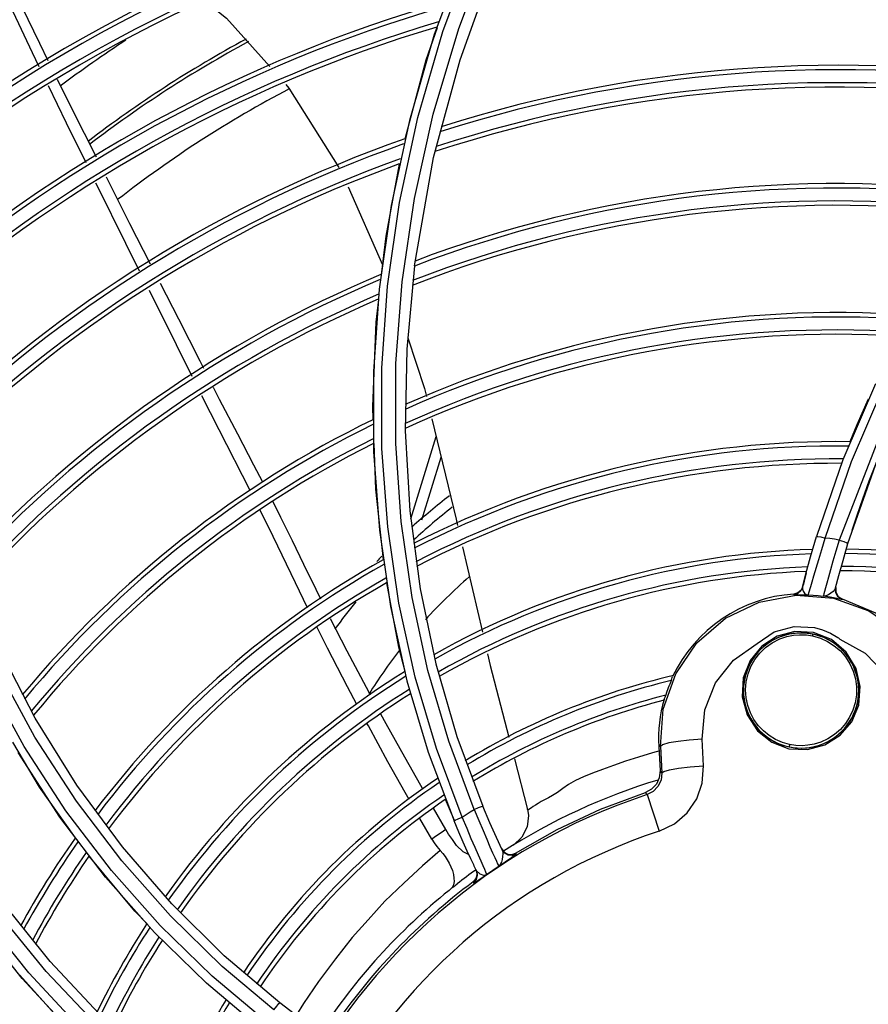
# Model space of a CAD drawing. Extents: x 40.7 to 137.4, y -250.8 to -221.5.
# Tile 310 of 320: x 123.0208 to 123.1172, y -232.9776 to -232.8658. Entities that reach past the tile are written whole.
import ezdxf

# ---------------------------------------------------------------- set-up
doc = ezdxf.new("R2010")
doc.units = 0
doc.header["$MEASUREMENT"] = 0
doc.layers.get('0').update_dxf_attribs({"linetype": 'CONTINUOUS'})

msp = doc.modelspace()

# ---------------------------------------------------------------- linework, layer by layer
at = {"color": 155}
for p, q in [((123.0706870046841, -232.8667824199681), (123.0743818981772, -232.857008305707)), ((123.0715344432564, -232.8576463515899), (123.0679088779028, -232.8674665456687)), ((123.0688925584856, -232.8671156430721), (123.0725361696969, -232.8572932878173)), ((123.0708338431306, -232.8703296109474), (123.0747807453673, -232.8593846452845)), ((123.0677868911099, -232.8764929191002), (123.0706870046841, -232.8667824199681)), ((123.0679088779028, -232.8674665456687), (123.0650714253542, -232.8772232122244)), ((123.0678344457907, -232.8814100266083), (123.0708338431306, -232.8703296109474)), ((123.0650714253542, -232.8772232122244), (123.0629938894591, -232.8868725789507)), ((123.0656520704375, -232.8860938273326), (123.0677868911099, -232.8764929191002)), ((123.0656438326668, -232.8937314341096), (123.0678344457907, -232.8814100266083)), ((123.0581278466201, -232.8847450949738), (123.0620400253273, -232.8935989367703)), ((123.0642510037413, -232.8955507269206), (123.0656520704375, -232.8860938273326)), ((123.0629938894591, -232.8868725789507), (123.0616456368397, -232.8963800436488)), ((123.0625966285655, -232.8960303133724), (123.0639526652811, -232.8865230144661)), ((123.0656431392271, -232.8937313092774), (123.0647730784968, -232.9031951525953)), ((123.0616456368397, -232.8963800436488), (123.0609961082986, -232.9057133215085)), ((123.0619420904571, -232.9053624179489), (123.0625966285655, -232.8960303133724)), ((123.0386086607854, -232.9026877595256), (123.0355399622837, -232.8965379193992)), ((123.0404114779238, -232.906296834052), (123.0386086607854, -232.9026877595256)), ((123.0609961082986, -232.9057133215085), (123.0610147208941, -232.9148442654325)), ((123.11803057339, -232.9071153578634), (123.1143149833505, -232.9157404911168)), ((123.1152987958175, -232.9159358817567), (123.1190065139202, -232.9073176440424)), ((123.0434595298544, -232.9123447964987), (123.0415031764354, -232.9084737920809)), ((123.1204006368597, -232.9080808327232), (123.1139102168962, -232.9248665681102)), ((123.0469946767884, -232.9192303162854), (123.0434595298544, -232.9123447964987)), ((123.0652484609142, -232.9224582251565), (123.0681105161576, -232.9131199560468)), ((123.0610147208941, -232.9148442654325), (123.0616717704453, -232.9237516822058)), ((123.0664899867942, -232.9225735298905), (123.0686736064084, -232.9154488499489)), ((123.1143149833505, -232.9157404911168), (123.1113244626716, -232.9244568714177)), ((123.1123168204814, -232.9246469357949), (123.1152987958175, -232.9159358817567)), ((123.1149029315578, -232.9252759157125), (123.1182633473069, -232.9157073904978)), ((123.0651278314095, -232.9215482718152), (123.0663003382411, -232.9303929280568)), ((123.0616717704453, -232.9237516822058), (123.062940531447, -232.9324233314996)), ((123.1106577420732, -232.9267557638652), (123.1113244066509, -232.924456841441)), ((123.1119245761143, -232.9259304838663), (123.1123165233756, -232.9246494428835)), ((123.1143367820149, -232.9272030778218), (123.1149029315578, -232.9252759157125)), ((123.0711176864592, -232.9256538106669), (123.0733862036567, -232.9353316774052)), ((123.1101311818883, -232.9287055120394), (123.1106577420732, -232.9267557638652)), ((123.1138719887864, -232.9288856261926), (123.1143367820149, -232.9272030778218)), ((123.1097422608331, -232.9302374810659), (123.1101311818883, -232.9287055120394)), ((123.1101672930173, -232.9285717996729), (123.1099221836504, -232.9295178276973)), ((123.1099221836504, -232.9295178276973), (123.1097968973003, -232.930022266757)), ((123.1135028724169, -232.9302979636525), (123.1138719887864, -232.9288856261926)), ((123.0663003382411, -232.9303929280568), (123.0680905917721, -232.9389328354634)), ((123.1087661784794, -232.9310004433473), (123.1087501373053, -232.9310707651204)), ((123.1092076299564, -232.9308748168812), (123.1087661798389, -232.9310004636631)), ((123.1095418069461, -232.9306504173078), (123.1097422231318, -232.9302377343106)), ((123.1103865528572, -232.9311060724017), (123.1104067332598, -232.9310326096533)), ((123.1104067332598, -232.9310326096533), (123.1104611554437, -232.9308482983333)), ((123.1138034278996, -232.9312837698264), (123.1142880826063, -232.9315678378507)), ((123.1142880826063, -232.9315678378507), (123.1142728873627, -232.9316271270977)), ((123.062940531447, -232.9324233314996), (123.0647950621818, -232.9408363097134)), ((123.1087773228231, -232.9346702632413), (123.111102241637, -232.9347885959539)), ((123.1130201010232, -232.9361701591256), (123.1109777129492, -232.9353722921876)), ((123.111102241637, -232.9347885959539), (123.1120257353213, -232.935051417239)), ((123.111391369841, -232.9356630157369), (123.1109399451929, -232.9355500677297)), ((123.1147009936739, -232.9375844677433), (123.1130201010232, -232.9361701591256)), ((123.0225774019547, -232.9451057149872), (123.0183457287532, -232.9369873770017)), ((123.1158291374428, -232.9394424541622), (123.1147009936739, -232.9375844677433)), ((123.0680905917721, -232.9389328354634), (123.0704678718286, -232.9471594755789)), ((123.1163041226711, -232.9415129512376), (123.1158291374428, -232.9394424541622)), ((123.0647950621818, -232.9408363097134), (123.0672069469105, -232.9489592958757)), ((123.11611810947, -232.9436008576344), (123.1163041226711, -232.9415129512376)), ((123.1153228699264, -232.9454931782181), (123.11611810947, -232.9436008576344)), ((123.0704678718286, -232.9471594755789), (123.0734112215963, -232.9550741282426)), ((123.0968789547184, -232.9475811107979), (123.0956002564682, -232.9477288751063)), ((123.0983418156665, -232.9474711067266), (123.0968789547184, -232.9475811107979)), ((123.0985077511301, -232.9505126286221), (123.0983418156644, -232.9474711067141)), ((123.0672069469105, -232.9489592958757), (123.0701471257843, -232.9567626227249)), ((123.0935878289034, -232.9482995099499), (123.093408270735, -232.9483089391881)), ((123.093408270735, -232.9483089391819), (123.0935542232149, -232.9510882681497)), ((123.0935878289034, -232.9482995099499), (123.0937524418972, -232.9513167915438)), ((123.0770190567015, -232.9496944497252), (123.0785132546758, -232.9554516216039)), ((123.0937524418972, -232.9513167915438), (123.0935542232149, -232.9510882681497)), ((123.0702153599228, -232.9567333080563), (123.0691783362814, -232.9543177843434)), ((123.0920896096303, -232.953778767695), (123.0918827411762, -232.9535343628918)), ((123.0920896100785, -232.9537787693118), (123.0934527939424, -232.9579272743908)), ((123.069221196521, -232.957729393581), (123.0678328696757, -232.9553126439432)), ((123.0785132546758, -232.9554516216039), (123.0785118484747, -232.9554465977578)), ((123.0676398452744, -232.958853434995), (123.0662666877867, -232.9564774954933)), ((123.0380883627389, -232.9661841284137), (123.0324950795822, -232.9597196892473)), ((123.0755754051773, -232.9599482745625), (123.075855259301, -232.9603142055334)), ((123.075855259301, -232.9603142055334), (123.0762574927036, -232.9605324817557)), ((123.0762574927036, -232.9605324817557), (123.0767136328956, -232.9605680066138)), ((123.0767136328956, -232.9605680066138), (123.0771470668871, -232.960413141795)), ((123.0771470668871, -232.960413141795), (123.0771967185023, -232.9605175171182)), ((123.0727102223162, -232.9624450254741), (123.0724119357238, -232.9618243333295)), ((123.0726542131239, -232.9623292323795), (123.0727636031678, -232.9628199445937)), ((123.0734501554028, -232.9618649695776), (123.0732149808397, -232.9613287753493)), ((123.0361076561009, -232.9694209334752), (123.0305508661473, -232.9631378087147)), ((123.0726439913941, -232.9633063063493), (123.072319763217, -232.9636899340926)), ((123.0727636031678, -232.9628199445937), (123.0726439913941, -232.9633063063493)), ((123.0727099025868, -232.9624451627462), (123.0730741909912, -232.9627851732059)), ((123.072319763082, -232.9636899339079), (123.0723761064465, -232.963805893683)), ((123.0440546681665, -232.9720833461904), (123.0380883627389, -232.9661841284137)), ((123.0210993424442, -232.9746616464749), (123.0150408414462, -232.9670485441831)), ((123.0420125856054, -232.975176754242), (123.0361076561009, -232.9694209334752)), ((123.0503529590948, -232.977408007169), (123.0440546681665, -232.9720833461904)), ((123.030358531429, -232.9792562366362), (123.0242669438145, -232.9727263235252)), ((123.0275969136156, -232.9816742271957), (123.0210993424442, -232.9746616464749)), ((123.0482282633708, -232.9803954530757), (123.0420125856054, -232.975176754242))]:
    msp.add_line(p, q, dxfattribs=at)
for points in [[(123.024051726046, -232.8704349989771), (123.0230822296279, -232.8684773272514), (123.0197628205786, -232.8615868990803)], [(123.0230355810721, -232.8711202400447), (123.0222781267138, -232.8695544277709), (123.0188196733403, -232.8621899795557)], [(123.0421094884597, -232.8638662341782), (123.0442978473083, -232.8655852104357), (123.0492050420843, -232.8710889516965)], [(123.0639526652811, -232.8865230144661), (123.0660407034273, -232.8768744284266), (123.0688925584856, -232.8671156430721)], [(123.0645968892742, -232.8793193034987), (123.0670008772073, -232.8703215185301), (123.0682785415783, -232.8666441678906)], [(123.0423070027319, -232.9930021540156), (123.0351607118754, -232.9873108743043), (123.028289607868, -232.9809506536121), (123.021838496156, -232.9740131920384), (123.0157656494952, -232.9664098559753), (123.0101656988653, -232.9581959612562), (123.0050911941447, -232.9493900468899), (123.0005895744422, -232.9400062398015), (122.9967035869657, -232.9300452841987), (122.9934845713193, -232.9195193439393), (122.9909897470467, -232.9084584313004), (122.9892751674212, -232.8968968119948), (122.988395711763, -232.8848734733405), (122.9884088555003, -232.8724359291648)], [(123.0488415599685, -232.9795607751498), (123.0426797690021, -232.9743951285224), (123.0367827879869, -232.968656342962), (123.0312289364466, -232.9623846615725), (123.0260642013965, -232.9555990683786), (123.02131497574, -232.9482946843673), (123.0170101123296, -232.9404610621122), (123.0131949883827, -232.9321109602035), (123.0099115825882, -232.9232502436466), (123.0072055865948, -232.9138902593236), (123.0051254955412, -232.904049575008), (123.0037206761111, -232.8937505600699), (123.0030413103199, -232.8830209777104), (123.0031375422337, -232.8718974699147)], [(123.0295199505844, -232.8813967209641), (123.026806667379, -232.8759979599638), (123.025106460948, -232.8725647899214)], [(123.0283493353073, -232.8820342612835), (123.0261270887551, -232.8775110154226), (123.0240777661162, -232.8732746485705)], [(123.0510224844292, -232.8731273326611), (123.051386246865, -232.8735353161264), (123.0570495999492, -232.8825731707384)], [(123.061919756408, -232.8947381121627), (123.0624211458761, -232.890346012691), (123.0639729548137, -232.8821666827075)], [(123.0356807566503, -232.893547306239), (123.0333367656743, -232.8889439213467), (123.0306609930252, -232.8836602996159)], [(123.0344348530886, -232.8943205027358), (123.0328796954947, -232.8912000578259), (123.0296448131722, -232.8846711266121), (123.0294738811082, -232.884323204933)], [(123.0417178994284, -232.9053843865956), (123.0412960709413, -232.9045609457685), (123.0388678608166, -232.899795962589), (123.0367980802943, -232.8957393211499)], [(123.0724401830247, -232.9554492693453), (123.0695467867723, -232.9477199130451), (123.0671843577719, -232.9396927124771), (123.0653746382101, -232.9313751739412), (123.0641450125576, -232.9227753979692), (123.0635272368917, -232.9139147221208), (123.0635528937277, -232.9048318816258), (123.0642510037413, -232.8955507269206)], [(123.0609749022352, -232.9111965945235), (123.0609238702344, -232.9097187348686), (123.0613039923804, -232.9001321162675), (123.0615999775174, -232.8975393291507)], [(123.0648975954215, -232.9019141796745), (123.0667853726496, -232.9076392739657), (123.0670131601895, -232.9085813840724)], [(123.0647730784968, -232.9031951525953), (123.0646101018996, -232.9124702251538), (123.0651278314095, -232.9215482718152)], [(123.0710911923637, -232.9563388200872), (123.0681463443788, -232.9485449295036), (123.0657354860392, -232.9404390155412), (123.063882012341, -232.9320437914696), (123.0626137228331, -232.9233836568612), (123.0619579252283, -232.9144855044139), (123.0619420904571, -232.9053624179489)], [(123.0484384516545, -232.9183085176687), (123.0474206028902, -232.9163623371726), (123.0455702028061, -232.9128451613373), (123.0435242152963, -232.908910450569), (123.0428197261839, -232.9075352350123)], [(123.1172120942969, -232.9088676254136), (123.1159225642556, -232.9117842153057), (123.115131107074, -232.9137000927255)], [(123.0676213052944, -232.9110966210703), (123.0703771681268, -232.9224946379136), (123.070543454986, -232.9232040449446)], [(123.0621239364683, -232.9271110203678), (123.0612470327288, -232.9190773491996), (123.0610688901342, -232.913918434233)], [(123.1153801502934, -232.9237403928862), (123.1159344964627, -232.9220441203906), (123.1165728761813, -232.9201917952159), (123.1173207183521, -232.9181393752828), (123.1180522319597, -232.9162488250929)], [(123.0550238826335, -232.9315864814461), (123.0544854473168, -232.9304967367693), (123.0530999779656, -232.9276282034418), (123.0518063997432, -232.9249563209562), (123.0504913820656, -232.9222975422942), (123.0495882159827, -232.9205307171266)], [(123.0535012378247, -232.9325502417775), (123.0521406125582, -232.9297189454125), (123.0506426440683, -232.9265759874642), (123.0491283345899, -232.9234574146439), (123.0481041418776, -232.9214190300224)], [(123.1113244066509, -232.924456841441), (123.1114622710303, -232.9244469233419), (123.1118286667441, -232.9245175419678), (123.1123166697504, -232.9246490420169)], [(123.1139102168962, -232.9248665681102), (123.1133808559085, -232.9247812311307), (123.1128496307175, -232.924708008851), (123.1123168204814, -232.9246469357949)], [(123.1139099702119, -232.9248696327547), (123.1135264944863, -232.9261317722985), (123.1131962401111, -232.9272545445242), (123.1129142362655, -232.9282385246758), (123.1126781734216, -232.9290780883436)], [(123.1139101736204, -232.9248689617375), (123.1144427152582, -232.9250452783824), (123.1147895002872, -232.925189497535), (123.11490300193, -232.9252759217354)], [(123.1110413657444, -232.9289166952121), (123.1115845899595, -232.9270692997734), (123.1119245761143, -232.9259304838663)], [(123.0646095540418, -232.9398128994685), (123.063876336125, -232.9370243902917), (123.0625247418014, -232.9297186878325)], [(123.1104611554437, -232.9308482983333), (123.1106728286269, -232.9301512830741), (123.1108355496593, -232.9296107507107), (123.1110413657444, -232.9289166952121)], [(123.1126781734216, -232.9290780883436), (123.1124878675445, -232.9297635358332), (123.1123412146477, -232.9302973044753), (123.1122323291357, -232.93069925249), (123.1121557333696, -232.9309890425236), (123.1121088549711, -232.9311752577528), (123.1120925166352, -232.9312505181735)], [(123.0496908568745, -232.9782103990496), (123.043816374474, -232.9732814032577), (123.0379300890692, -232.9675580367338), (123.0324032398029, -232.9613122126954), (123.0272588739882, -232.9545371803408), (123.0225341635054, -232.9472387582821), (123.0182631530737, -232.9394153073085), (123.0144865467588, -232.9310720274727)], [(123.1087501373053, -232.9310707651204), (123.1091913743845, -232.9309446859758), (123.1095418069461, -232.9306504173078)], [(123.1087501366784, -232.9310707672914), (123.1088014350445, -232.9310787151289), (123.1089775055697, -232.9310805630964), (123.1093048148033, -232.9310791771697), (123.1097869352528, -232.9310833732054), (123.1103865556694, -232.9311059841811)], [(123.1097594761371, -232.930167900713), (123.1095585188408, -232.9305807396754), (123.1092076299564, -232.9308748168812)], [(123.1097421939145, -232.9302377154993), (123.1097327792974, -232.9304517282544), (123.1098063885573, -232.9306779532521), (123.1099519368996, -232.93088750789)], [(123.1099519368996, -232.93088750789), (123.110150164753, -232.9310397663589), (123.1103865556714, -232.9311059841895)], [(123.1135028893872, -232.930297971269), (123.1134033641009, -232.9304986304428), (123.11322001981, -232.930700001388), (123.1129728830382, -232.9309037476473), (123.1126874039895, -232.9310920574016), (123.112389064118, -232.9312201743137), (123.1120925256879, -232.9312504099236)], [(123.1142728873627, -232.9316271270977), (123.1138000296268, -232.9313547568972), (123.1135103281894, -232.9308673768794), (123.1135028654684, -232.9302979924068)], [(123.1135178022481, -232.9302393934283), (123.1135231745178, -232.9307995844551), (123.1138034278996, -232.9312837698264)], [(123.097738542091, -232.9365272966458), (123.1009776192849, -232.9337556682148), (123.1048191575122, -232.9319203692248), (123.1089989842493, -232.9311426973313), (123.1132401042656, -232.9314728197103), (123.1172550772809, -232.9328908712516), (123.120771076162, -232.9353050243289)], [(123.1103865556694, -232.9311059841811), (123.1109567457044, -232.9311342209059), (123.1115256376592, -232.9311823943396), (123.1120925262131, -232.9312504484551)], [(123.1142725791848, -232.9316270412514), (123.1141153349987, -232.9316031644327), (123.113637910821, -232.9315020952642), (123.1128631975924, -232.9313576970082), (123.1120925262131, -232.9312504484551)], [(123.1239257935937, -232.9388445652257), (123.1213602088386, -232.9356328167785), (123.118079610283, -232.9331558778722), (123.1142923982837, -232.9315690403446)], [(123.0606699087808, -232.9424818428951), (123.0601912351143, -232.9416008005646), (123.0580068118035, -232.9374800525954), (123.0561263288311, -232.9338150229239)], [(123.0591234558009, -232.9435410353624), (123.0580593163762, -232.9415401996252), (123.0557805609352, -232.9371415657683), (123.054608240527, -232.9347920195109)], [(123.1109777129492, -232.9353722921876), (123.1088755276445, -232.9352623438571), (123.1068571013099, -232.9357995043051), (123.1051035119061, -232.9369256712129), (123.1037768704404, -232.9385351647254), (123.1029951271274, -232.9405209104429), (123.102876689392, -232.9426835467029), (123.1034321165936, -232.9447321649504), (123.1046144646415, -232.9465255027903), (123.106254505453, -232.947829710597), (123.1081762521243, -232.9485589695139)], [(123.1109399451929, -232.9355500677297), (123.110481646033, -232.9354694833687), (123.1100188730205, -232.9354216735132), (123.1095539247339, -232.9354068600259), (123.1090891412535, -232.9354251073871), (123.1086268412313, -232.9354763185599), (123.1081692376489, -232.935560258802), (123.1077187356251, -232.9356765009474), (123.1072776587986, -232.9358244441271), (123.1068481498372, -232.9360033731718), (123.1064322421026, -232.9362124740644), (123.1060319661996, -232.9364507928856), (123.1056493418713, -232.936717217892), (123.1052863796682, -232.9370104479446), (123.104944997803, -232.9373290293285), (123.1046269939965, -232.9376713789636), (123.1043340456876, -232.9380357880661), (123.1040676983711, -232.9384204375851), (123.1038293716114, -232.9388233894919), (123.1036203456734, -232.9392425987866), (123.1034417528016, -232.9396759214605), (123.1032945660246, -232.9401211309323)], [(123.1045832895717, -232.9366011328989), (123.1065249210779, -232.93529726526), (123.1087773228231, -232.9346702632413)], [(123.1120257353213, -232.935051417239), (123.1129045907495, -232.9354311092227), (123.1137355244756, -232.9359274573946)], [(123.0935878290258, -232.9482995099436), (123.0939152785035, -232.9440556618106), (123.0953301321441, -232.9400413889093), (123.097738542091, -232.9365272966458)], [(123.0983418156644, -232.9474711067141), (123.0986465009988, -232.944142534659), (123.0998708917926, -232.9410812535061), (123.1018996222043, -232.9385062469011), (123.1045832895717, -232.9366011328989)], [(123.1082684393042, -232.9480865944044), (123.107449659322, -232.9478541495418), (123.1066732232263, -232.9475153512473), (123.1059497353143, -232.9470758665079), (123.1052926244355, -232.9465442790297), (123.1047117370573, -232.9459285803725), (123.1042161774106, -232.9452367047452), (123.1038130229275, -232.9444724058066), (123.1035141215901, -232.9436459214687), (123.1033318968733, -232.942777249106), (123.1032735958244, -232.9418742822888), (123.1033462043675, -232.9409655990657), (123.1035491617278, -232.9400768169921), (123.1038756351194, -232.9392320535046), (123.1043178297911, -232.9384457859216), (123.1048724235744, -232.9377254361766), (123.1055442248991, -232.9370762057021), (123.1063082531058, -232.9365312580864), (123.1071511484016, -232.9361029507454), (123.1079488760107, -232.9358313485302), (123.1087067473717, -232.9356779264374), (123.1094123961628, -232.9356197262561), (123.1101793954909, -232.9356465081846), (123.1108881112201, -232.9357556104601)], [(123.1108881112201, -232.9357556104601), (123.1117614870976, -232.9360084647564), (123.1125870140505, -232.9363830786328), (123.1133508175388, -232.9368726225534), (123.1140353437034, -232.9374656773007), (123.1146246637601, -232.938146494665), (123.1151140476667, -232.9389100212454), (123.1154908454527, -232.9397414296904), (123.1157441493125, -232.9406211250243), (123.1158672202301, -232.9415260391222), (123.1158585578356, -232.9424349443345), (123.1157168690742, -232.943343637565), (123.1154533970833, -232.9441990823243), (123.115081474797, -232.9449906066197), (123.1146067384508, -232.9457188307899), (123.1140399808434, -232.9463711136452), (123.113368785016, -232.946955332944), (123.1126303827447, -232.9474345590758), (123.1118242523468, -232.9478094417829), (123.1110685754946, -232.9480446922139), (123.110352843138, -232.9481758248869), (123.1096925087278, -232.9482227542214), (123.1089597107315, -232.9481935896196), (123.1082684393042, -232.9480865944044)], [(123.1108880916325, -232.9357557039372), (123.1109026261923, -232.9356903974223), (123.1109164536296, -232.9356314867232), (123.1109279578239, -232.9355860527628), (123.1109357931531, -232.9355591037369), (123.110939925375, -232.9355501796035)], [(123.1156986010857, -232.9396335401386), (123.1155171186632, -232.9392016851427), (123.1153052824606, -232.9387840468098), (123.1150642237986, -232.9383827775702), (123.1147952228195, -232.9379999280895), (123.1144997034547, -232.937637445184), (123.1141792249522, -232.9372971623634), (123.1138354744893, -232.9369807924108), (123.1134702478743, -232.9366899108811), (123.1130854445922, -232.9364259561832), (123.1126830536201, -232.9361902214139), (123.1122651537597, -232.9359838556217), (123.1118338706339, -232.9358078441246), (123.111391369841, -232.9356630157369)], [(123.1137355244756, -232.9359274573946), (123.1138197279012, -232.9359864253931), (123.1139028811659, -232.9360463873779), (123.1139849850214, -232.9361073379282)], [(123.1139849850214, -232.9361073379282), (123.1168404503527, -232.9377110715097), (123.1191350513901, -232.9400608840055), (123.1206794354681, -232.9429872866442), (123.121330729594, -232.9462638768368)], [(123.0739612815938, -232.9377850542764), (123.0742704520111, -232.9391040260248), (123.0763872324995, -232.9472600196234)], [(123.1082198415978, -232.9483537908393), (123.1086781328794, -232.9484341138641), (123.1091408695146, -232.9484816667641), (123.1096057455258, -232.9484962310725), (123.1100704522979, -232.9484777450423), (123.1105326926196, -232.9484263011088), (123.1109901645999, -232.9483421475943), (123.1114405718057, -232.9482256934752), (123.1118817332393, -232.9480774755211), (123.1123114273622, -232.9478981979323), (123.1127274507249, -232.9476887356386), (123.1131277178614, -232.9474500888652), (123.1135102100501, -232.9471833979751), (123.1138729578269, -232.9468899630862), (123.1142140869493, -232.9465712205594), (123.1145318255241, -232.9462287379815), (123.1148245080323, -232.9458642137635), (123.1150905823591, -232.9454794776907), (123.1153286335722, -232.9450764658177), (123.1155373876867, -232.9446572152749), (123.1157157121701, -232.9442238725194), (123.1158626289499, -232.9437786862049), (123.1159773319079, -232.943323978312), (123.116059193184, -232.9428621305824), (123.1161077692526, -232.9423955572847), (123.1161228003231, -232.9419266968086), (123.1161042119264, -232.9414580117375), (123.1160521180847, -232.9409919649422), (123.1159668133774, -232.9405309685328), (123.1158487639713, -232.9400773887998), (123.1156986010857, -232.9396335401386)], [(123.0948198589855, -232.9408283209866), (123.0948932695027, -232.940627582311), (123.0949482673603, -232.9404734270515), (123.0949839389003, -232.9403644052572)], [(123.1032945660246, -232.9401211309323), (123.1031795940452, -232.940575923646), (123.1030974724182, -232.9410379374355), (123.1030486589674, -232.9415047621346), (123.1030334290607, -232.9419739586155), (123.1030518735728, -232.9424430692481), (123.1031038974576, -232.9429096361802), (123.1031892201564, -232.9433712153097), (123.1033073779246, -232.943825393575), (123.103457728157, -232.944269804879), (123.1036394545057, -232.9447021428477), (123.1038515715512, -232.9451201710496), (123.1040929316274, -232.9455217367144), (123.1043622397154, -232.9459047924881), (123.1046580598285, -232.9462673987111), (123.1049788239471, -232.9466077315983), (123.1053228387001, -232.9469240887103), (123.1056883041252, -232.9472149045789), (123.1060733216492, -232.947478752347), (123.1064759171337, -232.9477143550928), (123.1068940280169, -232.947920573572), (123.1073255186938, -232.948096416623), (123.1077682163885, -232.9482410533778), (123.1082198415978, -232.9483537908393)], [(123.0428972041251, -232.9914595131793), (123.0362338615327, -232.9861321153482), (123.0298563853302, -232.9802692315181), (123.0238122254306, -232.9738630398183), (123.0181432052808, -232.9669320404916), (123.012880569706, -232.9594847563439), (123.0080577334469, -232.9515242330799), (123.0037123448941, -232.9430565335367)], [(123.0940058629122, -232.9429657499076), (123.0940536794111, -232.9428510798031), (123.094115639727, -232.942693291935), (123.0941935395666, -232.9424913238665)], [(123.0324950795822, -232.9597196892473), (123.027314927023, -232.9526974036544), (123.0225774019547, -232.9451057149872)], [(123.0666064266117, -232.953170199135), (123.0663684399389, -232.9527544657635), (123.0645458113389, -232.9495323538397), (123.0624482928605, -232.9457551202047), (123.061850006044, -232.9446539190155)], [(123.1081762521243, -232.9485589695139), (123.1102930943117, -232.9486685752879), (123.1122836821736, -232.9481400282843), (123.1140218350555, -232.9470349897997), (123.1153228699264, -232.9454931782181)], [(123.0650358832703, -232.9543234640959), (123.0645894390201, -232.9535420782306), (123.0626357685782, -232.9500472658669), (123.0604183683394, -232.9459757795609), (123.0602915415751, -232.9457373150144)], [(123.0271461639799, -232.9586811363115), (123.0230713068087, -232.9529326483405), (123.0200115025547, -232.9478244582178)], [(123.0956002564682, -232.9477288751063), (123.094552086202, -232.9479082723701), (123.0938483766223, -232.9481050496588), (123.0935878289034, -232.9482995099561)], [(123.0935439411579, -232.9488101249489), (123.0926873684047, -232.9490419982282), (123.0910907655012, -232.949510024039), (123.0896143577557, -232.9499860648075), (123.0882588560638, -232.9504548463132), (123.0870168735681, -232.9509075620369), (123.0858814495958, -232.9513362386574), (123.0848482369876, -232.951749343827), (123.0839334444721, -232.9521708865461), (123.083164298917, -232.9526221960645), (123.082522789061, -232.9530941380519), (123.0819104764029, -232.9535278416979), (123.0813487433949, -232.9538853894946), (123.0808670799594, -232.9541463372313), (123.0804274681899, -232.9543604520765), (123.0800366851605, -232.9545707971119), (123.0796950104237, -232.9547716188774), (123.0794004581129, -232.9549575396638), (123.0791506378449, -232.9551237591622), (123.078943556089, -232.9552645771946), (123.0786527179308, -232.9554648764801)], [(123.1082684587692, -232.9480865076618), (123.1082543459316, -232.9481533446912), (123.1082409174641, -232.9482201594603), (123.1082303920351, -232.9482759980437), (123.1082233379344, -232.9483173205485), (123.1082197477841, -232.9483437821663), (123.1082198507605, -232.9483537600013)], [(123.0305508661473, -232.9631378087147), (123.0253775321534, -232.9563343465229), (123.0206200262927, -232.9490121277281)], [(123.093554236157, -232.9510882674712), (123.093466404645, -232.9518774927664), (123.0931317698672, -232.9525942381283), (123.0925856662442, -232.9531662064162), (123.0918827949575, -232.9535343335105)], [(123.0934527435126, -232.9579272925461), (123.0952001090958, -232.957083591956), (123.0966398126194, -232.9558421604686), (123.0977142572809, -232.9542725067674), (123.09835090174, -232.9524851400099), (123.0985077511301, -232.9505126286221)], [(123.0937524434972, -232.9513168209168), (123.0939956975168, -232.9511368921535), (123.0946428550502, -232.9509555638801), (123.0956639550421, -232.9507797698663), (123.0969921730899, -232.9506261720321), (123.0985077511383, -232.950512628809)], [(123.0937524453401, -232.9513167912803), (123.0936640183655, -232.9521336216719), (123.0933182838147, -232.9528645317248), (123.0927662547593, -232.9534306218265), (123.0920896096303, -232.953778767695)], [(123.0771416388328, -232.9604165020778), (123.0818741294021, -232.9577372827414), (123.0867961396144, -232.9554396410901), (123.0918827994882, -232.9535343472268)], [(123.0710911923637, -232.9563388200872), (123.0715386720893, -232.9560388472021), (123.071988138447, -232.9557421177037), (123.0724401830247, -232.9554492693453)], [(123.0724372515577, -232.9554486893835), (123.072963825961, -232.9567285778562), (123.0734420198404, -232.957861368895), (123.0738677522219, -232.9588503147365), (123.0742333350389, -232.9596887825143)], [(123.0724375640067, -232.9554485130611), (123.0729326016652, -232.9552470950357), (123.0732827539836, -232.9551127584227), (123.073411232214, -232.9550741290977)], [(123.0756256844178, -232.9600544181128), (123.0749769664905, -232.9586625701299), (123.0742274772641, -232.956988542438), (123.0734111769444, -232.9550741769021)], [(123.0785117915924, -232.9554463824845), (123.0786236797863, -232.9561291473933), (123.0784742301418, -232.9574411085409), (123.0778685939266, -232.9586156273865), (123.0768858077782, -232.9594985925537)], [(123.0786527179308, -232.9554648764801), (123.0785704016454, -232.9554995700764), (123.0785239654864, -232.9554762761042), (123.0785132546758, -232.9554516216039)], [(123.0701470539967, -232.9567626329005), (123.070273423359, -232.9566945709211), (123.0706204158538, -232.9565384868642), (123.0710885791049, -232.9563386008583)], [(123.0724176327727, -232.9618361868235), (123.0720581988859, -232.9610757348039), (123.071650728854, -232.9601956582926), (123.0711926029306, -232.9591818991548), (123.0706885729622, -232.9580348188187), (123.0701470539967, -232.9567626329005)], [(123.0732149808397, -232.9613287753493), (123.0729135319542, -232.960638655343), (123.0725437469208, -232.9597890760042), (123.0721120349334, -232.958787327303), (123.0716255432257, -232.9576385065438), (123.0710888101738, -232.9563392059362)], [(123.069221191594, -232.9577293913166), (123.0686948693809, -232.9580973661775), (123.0681677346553, -232.9584720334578), (123.0676398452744, -232.958853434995)], [(123.0704383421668, -232.9595362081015), (123.0699599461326, -232.9588747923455), (123.0695377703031, -232.9582490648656), (123.069221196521, -232.957729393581)], [(123.0242669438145, -232.9727263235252), (123.0185649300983, -232.9656517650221), (123.0132864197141, -232.9580351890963)], [(123.0676398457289, -232.9588534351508), (123.0678780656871, -232.9592331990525), (123.068189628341, -232.9596606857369), (123.0685841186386, -232.9601272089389)], [(123.0685841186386, -232.9601272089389), (123.0665846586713, -232.9618639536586), (123.0644390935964, -232.9638479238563), (123.0622754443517, -232.9658851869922), (123.0604092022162, -232.9679930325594), (123.0585763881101, -232.9700181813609), (123.0566693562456, -232.9724324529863), (123.0547601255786, -232.9749840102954), (123.0530426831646, -232.9774971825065), (123.052268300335, -232.9787684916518)], [(123.0685841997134, -232.9601271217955), (123.0688718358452, -232.9604635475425), (123.0691355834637, -232.960814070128), (123.0693786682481, -232.9611831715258), (123.0696008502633, -232.9615744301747), (123.0697969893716, -232.9619863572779), (123.0699581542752, -232.9624102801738), (123.0700758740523, -232.9628365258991)], [(123.0718520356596, -232.9606304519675), (123.0711720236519, -232.9602710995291), (123.0704383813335, -232.9595361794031)], [(123.0742333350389, -232.9596887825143), (123.0745344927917, -232.9603749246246), (123.0747751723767, -232.960920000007), (123.0749620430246, -232.9613385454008), (123.075100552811, -232.961644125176), (123.0751917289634, -232.9618409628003), (123.0752303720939, -232.9619231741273)], [(123.0771967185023, -232.9605175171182), (123.0767633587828, -232.9606724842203), (123.0763074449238, -232.960637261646), (123.0759054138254, -232.960419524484), (123.0756256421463, -232.9600543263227)], [(123.0756257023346, -232.9600544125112), (123.0756777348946, -232.9602564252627), (123.0756844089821, -232.9605151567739)], [(123.0352712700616, -232.9684475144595), (123.0338940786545, -232.9670294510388), (123.0286844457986, -232.9607645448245)], [(123.0756844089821, -232.9605151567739), (123.0756597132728, -232.9608162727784), (123.0756083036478, -232.9611399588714), (123.0755296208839, -232.9614532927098), (123.0754069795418, -232.9617201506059), (123.0752303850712, -232.9619232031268)], [(123.0759654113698, -232.961400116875), (123.0766619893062, -232.9609168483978), (123.0769176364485, -232.9607378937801), (123.0770878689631, -232.9606143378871), (123.0771756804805, -232.9605440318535), (123.0771993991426, -232.9605158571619)], [(123.0738900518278, -232.9628424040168), (123.0738518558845, -232.9627606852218), (123.073763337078, -232.9625679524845), (123.0736300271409, -232.9622715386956), (123.0734501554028, -232.9618649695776)], [(123.0752302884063, -232.9619230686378), (123.0755873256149, -232.9616664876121), (123.0759654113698, -232.961400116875)], [(123.0700758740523, -232.9628365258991), (123.0701419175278, -232.9632542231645), (123.0701477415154, -232.963653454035), (123.0700817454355, -232.9640215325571), (123.0699266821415, -232.9643382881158)], [(123.0723761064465, -232.963805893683), (123.0727005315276, -232.9634219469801), (123.0728199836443, -232.9629354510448), (123.0727102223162, -232.9624450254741)], [(123.0723761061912, -232.9638058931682), (123.0725373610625, -232.9637247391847), (123.0728727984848, -232.9635094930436), (123.0733359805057, -232.9632040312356), (123.0738902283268, -232.9628420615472)], [(123.0730741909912, -232.9627851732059), (123.0735076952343, -232.9629227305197), (123.0738899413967, -232.9628422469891)], [(123.0695773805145, -232.9646532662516), (123.0696977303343, -232.9645526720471), (123.0698142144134, -232.9644476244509), (123.0699266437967, -232.9643383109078)], [(123.0699266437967, -232.9643383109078), (123.0701288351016, -232.9641979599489), (123.0703279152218, -232.9640533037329), (123.0705238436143, -232.9639043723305)], [(123.028002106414, -232.9819734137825), (123.025736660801, -232.9797727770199), (123.0208265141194, -232.9742609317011)], [(123.0496908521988, -232.978210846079), (123.0500215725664, -232.9777934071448), (123.0502597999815, -232.9775049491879), (123.0503529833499, -232.9774079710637)], [(123.0548631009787, -232.9807344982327), (123.0535193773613, -232.9797829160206), (123.0520002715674, -232.9786673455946), (123.0503529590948, -232.977408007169)]]:
    msp.add_lwpolyline(points, dxfattribs=at)
msp.add_circle((123.1095784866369, -232.9419585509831), 0.006563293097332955, dxfattribs=at)
for centre, radius, start, end in [((123.1136438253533, -233.0193735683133), 0.1871111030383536, 99.41621820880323, 125.0411037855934), ((123.1136438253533, -233.0193735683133), 0.186260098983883, 99.58963827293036, 125.161923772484), ((123.1136438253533, -233.0193735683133), 0.1857594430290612, 99.72251940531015, 125.2895891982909), ((123.1136438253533, -233.0193735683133), 0.1842944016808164, 100.1108522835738, 125.6624115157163), ((123.1136438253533, -233.0193735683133), 0.1837938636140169, 100.2433301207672, 125.7895057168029), ((123.1136438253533, -233.0193735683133), 0.174051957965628, 102.8005442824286, 128.2325721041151), ((123.1136438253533, -233.0193735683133), 0.1735513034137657, 102.9307999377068, 128.3564492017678), ((123.1136438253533, -233.0193735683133), 0.1720862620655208, 103.3113783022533, 128.7180455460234), ((123.1136438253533, -233.0193735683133), 0.1715857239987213, 103.4411825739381, 128.8412553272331), ((123.1136438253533, -233.0193735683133), 0.1618438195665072, 105.9436763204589, 131.2035006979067), ((123.1136438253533, -233.0193735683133), 0.16134316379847, 106.0709753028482, 131.3229363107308), ((123.1136438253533, -233.0193735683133), 0.1598781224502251, 106.4428113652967, 131.6713573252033), ((123.1136438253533, -233.0193735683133), 0.1593775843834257, 106.5695976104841, 131.7900047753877), ((123.1120466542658, -232.9888977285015), 0.1444390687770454, 123.2375892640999, 126.8595230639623), ((123.1120466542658, -232.9888977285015), 0.1375331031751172, 118.4529802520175, 127.3697120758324), ((123.1120466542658, -232.9888977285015), 0.1371501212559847, 118.4149466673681, 127.3996031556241), ((123.1136438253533, -233.0193735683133), 0.147914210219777, 79.43557971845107, 107.760293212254), ((123.1136438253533, -233.0193735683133), 0.1484148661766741, 79.31201704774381, 107.6401345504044), ((123.1136438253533, -233.0193735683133), 0.1464491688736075, 79.79635647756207, 108.1109297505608), ((123.1120466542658, -232.9888977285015), 0.1302441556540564, 117.7327806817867, 127.9587384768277), ((123.1136438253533, -233.0193735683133), 0.145948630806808, 79.91932144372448, 108.2303683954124), ((123.1136438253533, -233.0193735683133), 0.1484148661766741, 109.3120170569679, 134.3347120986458), ((123.1136438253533, -233.0193735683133), 0.147914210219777, 109.4355797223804, 134.4482788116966), ((123.1136438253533, -233.0193735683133), 0.1464491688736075, 109.7963564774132, 134.779264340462), ((123.1136438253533, -233.0193735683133), 0.145948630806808, 109.9193214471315, 134.8918643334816), ((123.1136438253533, -233.0193735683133), 0.1344852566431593, 82.69120008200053, 110.9118554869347), ((123.1136438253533, -233.0193735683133), 0.1349859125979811, 82.57203353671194, 110.7970522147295), ((123.1136438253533, -233.0193735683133), 0.1325196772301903, 83.15739799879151, 111.3604927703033), ((123.1136438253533, -233.0193735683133), 0.1330202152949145, 83.03894360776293, 111.2465731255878), ((123.1136438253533, -233.0193735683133), 0.1349859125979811, 112.5720335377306, 137.2913791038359), ((123.1136438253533, -233.0193735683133), 0.1344852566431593, 112.6912000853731, 137.3976618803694), ((123.1136438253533, -233.0193735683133), 0.1330202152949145, 113.0389436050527, 137.7070137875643), ((123.1136438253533, -233.0193735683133), 0.1325196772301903, 113.157397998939, 137.8120940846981), ((123.1136438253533, -233.0193735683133), 0.1198354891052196, 86.09380462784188, 114.165708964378), ((123.1136438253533, -233.0193735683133), 0.1203361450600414, 85.98047436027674, 114.0582138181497), ((123.1136438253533, -233.0193735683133), 0.1183704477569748, 86.42420849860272, 114.4786858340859), ((123.1136438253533, -233.0193735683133), 0.1178699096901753, 86.5366480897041, 114.5850491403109), ((123.1136438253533, -233.0193735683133), 0.1203361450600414, 115.9804743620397, 140.2647837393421), ((123.1136438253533, -233.0193735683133), 0.1198354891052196, 116.0938046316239, 140.3608381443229), ((123.1136438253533, -233.0193735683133), 0.1183704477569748, 116.4242085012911, 140.6396276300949), ((123.1136438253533, -233.0193735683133), 0.1178699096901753, 116.5366480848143, 140.7340659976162), ((123.1136438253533, -233.0193735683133), 0.1056863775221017, 89.19698331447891, 117.0756487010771), ((123.1136438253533, -233.0193735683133), 0.1051857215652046, 89.30285919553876, 117.1735397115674), ((123.1136438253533, -233.0193735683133), 0.1037206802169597, 89.61104189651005, 117.457828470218), ((123.1136438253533, -233.0193735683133), 0.1032201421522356, 89.71574754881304, 117.5541870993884), ((123.1112165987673, -232.9742686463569), 0.06848766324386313, 127.3976860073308, 132.0186772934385), ((123.1112165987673, -232.9742686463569), 0.0672668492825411, 127.8361484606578, 132.7679414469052), ((123.1136438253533, -233.0193735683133), 0.09347823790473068, 91.68829490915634, 119.3433435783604), ((123.1136438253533, -233.0193735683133), 0.09297758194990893, 91.7859855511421, 119.4304097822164), ((123.1136438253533, -233.0193735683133), 0.09297758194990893, 61.78598555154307, 89.4304097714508), ((123.1136438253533, -233.0193735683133), 0.09347823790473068, 61.68829491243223, 89.34334358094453), ((123.1136438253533, -233.0193735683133), 0.1056863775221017, 119.1969833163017, 142.89039059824), ((123.1136438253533, -233.0193735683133), 0.1051857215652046, 119.3028592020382, 142.9725011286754), ((123.1112165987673, -232.9742686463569), 0.06848766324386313, 135.9858011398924, 136.7097452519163), ((123.1136438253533, -233.0193735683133), 0.09151254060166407, 92.06965047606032, 119.6822150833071), ((123.1136438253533, -233.0193735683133), 0.09101200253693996, 92.1657805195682, 119.7671918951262), ((123.1136438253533, -233.0193735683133), 0.09101200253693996, 62.16578051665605, 89.76719189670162), ((123.1136438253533, -233.0193735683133), 0.09151254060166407, 62.06965046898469, 89.68221508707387), ((123.1136438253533, -233.0193735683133), 0.1037206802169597, 119.611041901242, 143.2095399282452), ((123.1136438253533, -233.0193735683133), 0.1032201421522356, 119.7157475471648, 143.2893822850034), ((123.1112165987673, -232.9742686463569), 0.05994196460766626, 131.0363862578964, 137.6798639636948), ((123.1098665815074, -232.9474446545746), 0.0164809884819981, 93.82837410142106, 154.5576673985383), ((123.1112165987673, -232.9742686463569), 0.0672668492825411, 140.9324185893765, 144.2502587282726), ((123.1112165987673, -232.9742686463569), 0.05994196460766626, 142.0257603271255, 147.8204531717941), ((123.1136438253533, -233.0193735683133), 0.09347823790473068, 121.6882949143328, 144.7143224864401), ((123.1136438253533, -233.0193735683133), 0.09297758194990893, 121.7859855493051, 144.7802134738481), ((123.1136438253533, -233.0193735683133), 0.08127009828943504, 103.2107100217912, 121.3002438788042), ((123.1136438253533, -233.0193735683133), 0.08076944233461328, 103.4771828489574, 121.3720393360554), ((123.1098665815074, -232.9474446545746), 0.01643714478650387, 156.2639834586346, 162.4613052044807), ((123.1136438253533, -233.0193735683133), 0.09151254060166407, 122.0696504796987, 144.9684687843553), ((123.1136438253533, -233.0193735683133), 0.09101200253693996, 122.1657805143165, 145.0311797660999), ((123.1136438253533, -233.0193735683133), 0.07930440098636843, 104.197259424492, 121.5777094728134), ((123.1136438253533, -233.0193735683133), 0.07880386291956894, 104.4247352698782, 121.6464065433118), ((123.1098665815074, -232.9474446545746), 0.0164809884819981, 164.2306496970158, 183.0060445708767), ((123.1136438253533, -233.0193735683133), 0.08127009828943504, 123.9470229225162, 146.0663110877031), ((123.1136438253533, -233.0193735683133), 0.07025784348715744, 106.8424553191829, 122.6282963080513), ((123.1136438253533, -233.0193735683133), 0.08076944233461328, 124.0333838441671, 146.1087344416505), ((123.1136438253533, -233.0193735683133), 0.06904536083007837, 108.1903373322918, 197.821748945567), ((123.1136438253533, -233.0193735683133), 0.07930440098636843, 124.2828534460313, 146.2259765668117), ((123.1136438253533, -233.0193735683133), 0.07880386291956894, 124.3669290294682, 146.2635952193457), ((123.1136438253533, -233.0193735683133), 0.1056862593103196, 144.9739682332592, 151.3395875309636), ((123.1136438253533, -233.0193735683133), 0.06467862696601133, 108.1903848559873, 197.8217566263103), ((123.1136438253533, -233.0193735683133), 0.1051857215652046, 145.0639462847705, 151.4535468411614), ((123.1136438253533, -233.0193735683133), 0.1037206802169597, 145.3245473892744, 151.7859107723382), ((123.1136438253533, -233.0193735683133), 0.1032201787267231, 145.4126279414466, 151.8990609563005), ((123.1136438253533, -233.0193735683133), 0.07025784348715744, 125.6987005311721, 127.8603542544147), ((123.1136738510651, -233.0194131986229), 0.06915930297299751, 123.7705865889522, 125.1167828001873), ((123.1136438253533, -233.0193735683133), 0.06934223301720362, 126.5799309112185, 145.785911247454), ((123.1136438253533, -233.0193735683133), 0.07025784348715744, 128.8446111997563, 146.6886585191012), ((123.1136438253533, -233.0193735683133), 0.09347811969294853, 147.0194915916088, 154.0568193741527), ((123.1136438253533, -233.0193735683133), 0.09297758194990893, 147.0959739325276, 154.165221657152), ((123.1136438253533, -233.0193735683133), 0.09151254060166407, 147.3160251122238, 154.4809948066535), ((123.1136438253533, -233.0193735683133), 0.09101203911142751, 147.3898798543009, 154.5883606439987), ((123.1136438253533, -233.0193735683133), 0.0812699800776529, 148.674687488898, 156.6190531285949), ((123.1136438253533, -233.0193735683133), 0.08076944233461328, 148.7318678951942, 156.720017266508)]:
    msp.add_arc(centre, radius, start, end, dxfattribs=at)

doc.saveas('drawing.dxf')
